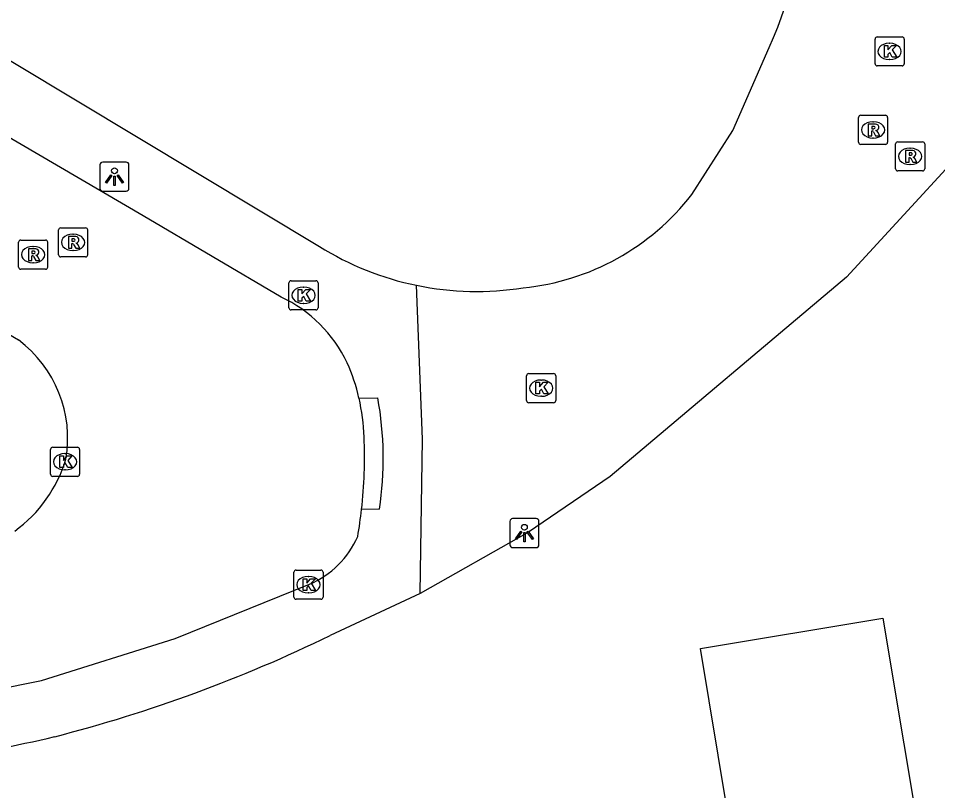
# Model space of a CAD drawing. Extents: x 163268 to 164360, y 381529 to 382285.
# Drawn here: x 163954.43 to 163986.03, y 381924.65 to 381951.19 of the extents above; entities that cross this region are included whole.
import ezdxf

# ---------------------------------------------------------------- set-up
doc = ezdxf.new("R2010")
doc.units = 0
for name, color, linetype in [('IMGEO_Kolk', 7, 'Continuous'), ('IMGEO_Lichtpunt', 7, 'Continuous'), ('IMGEO_Pand', 7, 'Continuous'), ('IMGEO_Rijbaan_lokaal_open', 7, 'Continuous'), ('IMGEO_Rioolput', 7, 'Continuous'), ('IMGEO_Voetpad_open', 7, 'Continuous')]:
    doc.layers.add(name, color=color, linetype=linetype)

msp = doc.modelspace()

# ---------------------------------------------------------------- linework, layer by layer
at = {"layer": 'IMGEO_Kolk'}
for p, q in [((163983.878, 381949.628), (163983.878, 381950.48)), ((163983.953, 381950.554), (163984.805, 381950.554)), ((163984.366, 381950.334), (163984.391, 381950.334)), ((163984.879, 381950.48), (163984.879, 381949.628)), ((163984.389, 381949.774), (163984.364, 381949.774)), ((163984.805, 381949.554), (163983.953, 381949.554)), ((163963.734, 381941.245), (163963.734, 381942.097)), ((163963.809, 381942.171), (163964.661, 381942.171)), ((163964.735, 381942.097), (163964.735, 381941.245)), ((163964.222, 381941.951), (163964.247, 381941.951)), ((163964.661, 381941.171), (163963.809, 381941.171)), ((163964.245, 381941.391), (163964.22, 381941.391)), ((163971.903, 381938.054), (163971.903, 381938.906)), ((163971.978, 381938.98), (163972.83, 381938.98)), ((163972.904, 381938.906), (163972.904, 381938.054)), ((163972.391, 381938.76), (163972.416, 381938.76)), ((163972.83, 381937.98), (163971.978, 381937.98)), ((163972.414, 381938.2), (163972.389, 381938.2)), ((163955.538, 381935.523), (163955.538, 381936.375)), ((163955.613, 381936.449), (163956.465, 381936.449)), ((163956.539, 381936.375), (163956.539, 381935.523)), ((163956.026, 381936.229), (163956.051, 381936.229)), ((163956.465, 381935.449), (163955.613, 381935.449)), ((163956.049, 381935.669), (163956.024, 381935.669)), ((163963.903, 381931.3), (163963.903, 381932.152)), ((163963.978, 381932.226), (163964.83, 381932.226)), ((163964.391, 381932.006), (163964.416, 381932.006)), ((163964.904, 381932.152), (163964.904, 381931.3)), ((163964.414, 381931.446), (163964.389, 381931.446)), ((163964.83, 381931.226), (163963.978, 381931.226))]:
    msp.add_line(p, q, dxfattribs=at)
for points in [[(163983.878, 381949.628), (163983.878, 381950.48)], [(163983.953, 381950.554), (163984.805, 381950.554)], [(163984.879, 381950.48), (163984.879, 381949.628)], [(163984.199, 381950.254), (163984.322, 381950.254), (163984.322, 381950.103), (163984.452, 381950.254), (163984.616, 381950.254), (163984.47, 381950.103), (163984.623, 381949.854), (163984.471, 381949.854), (163984.386, 381950.018), (163984.322, 381949.951), (163984.322, 381949.854), (163984.199, 381949.854), (163984.199, 381950.254)], [(163984.805, 381949.554), (163983.953, 381949.554)], [(163963.734, 381941.245), (163963.734, 381942.097)], [(163963.809, 381942.171), (163964.661, 381942.171)], [(163964.735, 381942.097), (163964.735, 381941.245)], [(163964.055, 381941.871), (163964.178, 381941.871), (163964.178, 381941.72), (163964.308, 381941.871), (163964.472, 381941.871), (163964.326, 381941.72), (163964.479, 381941.471), (163964.327, 381941.471), (163964.242, 381941.635), (163964.178, 381941.568), (163964.178, 381941.471), (163964.055, 381941.471), (163964.055, 381941.871)], [(163964.661, 381941.171), (163963.809, 381941.171)], [(163971.903, 381938.054), (163971.903, 381938.906)], [(163971.978, 381938.98), (163972.83, 381938.98)], [(163972.904, 381938.906), (163972.904, 381938.054)], [(163972.224, 381938.68), (163972.347, 381938.68), (163972.347, 381938.529), (163972.477, 381938.68), (163972.641, 381938.68), (163972.495, 381938.529), (163972.648, 381938.28), (163972.496, 381938.28), (163972.411, 381938.444), (163972.347, 381938.377), (163972.347, 381938.28), (163972.224, 381938.28), (163972.224, 381938.68)], [(163972.83, 381937.98), (163971.978, 381937.98)], [(163955.538, 381935.523), (163955.538, 381936.375)], [(163955.613, 381936.449), (163956.465, 381936.449)], [(163956.539, 381936.375), (163956.539, 381935.523)], [(163955.859, 381936.149), (163955.982, 381936.149), (163955.982, 381935.998), (163956.112, 381936.149), (163956.276, 381936.149), (163956.13, 381935.998), (163956.283, 381935.749), (163956.131, 381935.749), (163956.046, 381935.913), (163955.982, 381935.846), (163955.982, 381935.749), (163955.859, 381935.749), (163955.859, 381936.149)], [(163956.465, 381935.449), (163955.613, 381935.449)], [(163963.903, 381931.3), (163963.903, 381932.152)], [(163963.978, 381932.226), (163964.83, 381932.226)], [(163964.904, 381932.152), (163964.904, 381931.3)], [(163964.224, 381931.926), (163964.347, 381931.926), (163964.347, 381931.775), (163964.477, 381931.926), (163964.641, 381931.926), (163964.495, 381931.775), (163964.648, 381931.526), (163964.496, 381931.526), (163964.411, 381931.69), (163964.347, 381931.623), (163964.347, 381931.526), (163964.224, 381931.526), (163964.224, 381931.926)], [(163964.83, 381931.226), (163963.978, 381931.226)]]:
    msp.add_lwpolyline(points, dxfattribs=at)
for centre, start, end in [((163983.955, 381950.478), 91.552, 178.448), ((163983.955, 381950.478), 91.552, 178.448), ((163984.803, 381950.478), 1.552, 88.448), ((163984.803, 381950.478), 1.552, 88.448), ((163983.955, 381949.63), 181.552, 268.448), ((163983.955, 381949.63), 181.552, 268.448), ((163984.803, 381949.63), 271.552, 358.448), ((163984.803, 381949.63), 271.552, 358.448), ((163963.811, 381942.095), 91.552, 178.448), ((163963.811, 381942.095), 91.552, 178.448), ((163964.659, 381942.095), 1.552, 88.448), ((163964.659, 381942.095), 1.552, 88.448), ((163963.811, 381941.247), 181.552, 268.448), ((163963.811, 381941.247), 181.552, 268.448), ((163964.659, 381941.247), 271.552, 358.448), ((163964.659, 381941.247), 271.552, 358.448), ((163971.98, 381938.904), 91.552, 178.448), ((163971.98, 381938.904), 91.552, 178.448), ((163972.828, 381938.904), 1.552, 88.448), ((163972.828, 381938.904), 1.552, 88.448), ((163971.98, 381938.056), 181.552, 268.448), ((163971.98, 381938.056), 181.552, 268.448), ((163972.828, 381938.056), 271.552, 358.448), ((163972.828, 381938.056), 271.552, 358.448), ((163955.615, 381936.373), 91.552, 178.448), ((163955.615, 381936.373), 91.552, 178.448), ((163956.463, 381936.373), 1.552, 88.448), ((163956.463, 381936.373), 1.552, 88.448), ((163955.615, 381935.525), 181.552, 268.448), ((163955.615, 381935.525), 181.552, 268.448), ((163956.463, 381935.525), 271.552, 358.448), ((163956.463, 381935.525), 271.552, 358.448), ((163963.98, 381932.15), 91.552, 178.448), ((163963.98, 381932.15), 91.552, 178.448), ((163964.828, 381932.15), 1.552, 88.448), ((163964.828, 381932.15), 1.552, 88.448), ((163963.98, 381931.302), 181.552, 268.448), ((163963.98, 381931.302), 181.552, 268.448), ((163964.828, 381931.302), 271.552, 358.448), ((163964.828, 381931.302), 271.552, 358.448)]:
    msp.add_arc(centre, 0.0765, start, end, dxfattribs=at)
for centre, major_axis, ratio, start_param, end_param in [((163984.365, 381950.054), (-0.387, 0.002), 0.722429, 4.712389, 7.853982), ((163984.39, 381950.054), (-0.39, 0.002), 0.717154, 1.570796, 4.712389), ((163964.221, 381941.671), (-0.387, 0.002), 0.722429, 4.712389, 7.853982), ((163964.246, 381941.671), (-0.39, 0.002), 0.717154, 1.570796, 4.712389), ((163972.39, 381938.48), (-0.387, 0.002), 0.722429, 4.712389, 7.853982), ((163972.415, 381938.48), (-0.39, 0.002), 0.717154, 1.570796, 4.712389), ((163956.025, 381935.949), (-0.387, 0.002), 0.722429, 4.712389, 7.853982), ((163956.05, 381935.949), (-0.39, 0.002), 0.717154, 1.570796, 4.712389), ((163964.39, 381931.726), (-0.387, 0.002), 0.722429, 4.712389, 7.853982), ((163964.415, 381931.726), (-0.39, 0.002), 0.717154, 1.570796, 4.712389)]:
    msp.add_ellipse(centre, major_axis=major_axis, ratio=ratio, start_param=start_param, end_param=end_param, dxfattribs=at)
at = {"layer": 'IMGEO_Lichtpunt'}
for p, q in [((163958.14, 381946.248), (163957.332, 381946.248)), ((163958.14, 381946.248), (163957.332, 381946.248)), ((163957.238, 381946.153), (163957.238, 381945.346)), ((163957.238, 381946.153), (163957.238, 381945.346)), ((163958.234, 381945.346), (163958.234, 381946.153)), ((163958.234, 381945.346), (163958.234, 381946.153)), ((163957.332, 381945.252), (163958.14, 381945.252)), ((163957.332, 381945.252), (163958.14, 381945.252)), ((163971.328, 381933.901), (163971.328, 381933.094)), ((163971.328, 381933.901), (163971.328, 381933.094)), ((163972.23, 381933.996), (163971.422, 381933.996)), ((163972.23, 381933.996), (163971.422, 381933.996)), ((163972.324, 381933.094), (163972.324, 381933.901)), ((163972.324, 381933.094), (163972.324, 381933.901)), ((163971.422, 381933), (163972.23, 381933)), ((163971.422, 381933), (163972.23, 381933))]:
    msp.add_line(p, q, dxfattribs=at)
for points in [[(163957.612, 381945.817), (163957.651, 381945.789), (163957.463, 381945.527), (163957.425, 381945.554), (163957.612, 381945.817)], [(163957.714, 381945.769), (163957.761, 381945.769), (163957.761, 381945.447), (163957.714, 381945.447), (163957.714, 381945.769)], [(163957.824, 381945.789), (163957.862, 381945.816), (163958.049, 381945.554), (163958.01, 381945.526), (163957.824, 381945.789)], [(163971.702, 381933.565), (163971.741, 381933.537), (163971.553, 381933.275), (163971.515, 381933.302), (163971.702, 381933.565)], [(163971.914, 381933.537), (163971.952, 381933.564), (163972.139, 381933.302), (163972.1, 381933.274), (163971.914, 381933.537)], [(163971.804, 381933.517), (163971.851, 381933.517), (163971.851, 381933.195), (163971.804, 381933.195), (163971.804, 381933.517)]]:
    msp.add_lwpolyline(points, dxfattribs=at)
for centre in [(163957.737, 381945.951), (163971.827, 381933.699)]:
    msp.add_circle(centre, 0.0994, dxfattribs=at)
for centre, start, end in [((163957.332, 381946.153), 90, 180), ((163957.332, 381946.153), 90, 180), ((163958.14, 381946.153), 0, 90), ((163958.14, 381946.153), 0, 90), ((163957.332, 381945.346), 180, 270), ((163957.332, 381945.346), 180, 270), ((163958.14, 381945.346), 270, 0), ((163958.14, 381945.346), 270, 360), ((163971.422, 381933.901), 90, 180), ((163971.422, 381933.901), 90, 180), ((163972.23, 381933.901), 0, 90), ((163972.23, 381933.901), 0, 90), ((163971.422, 381933.094), 180, 270), ((163971.422, 381933.094), 180, 270), ((163972.23, 381933.094), 270, 0), ((163972.23, 381933.094), 270, 360)]:
    msp.add_arc(centre, 0.0946, start, end, dxfattribs=at)
at = {"layer": 'IMGEO_Pand'}
msp.add_lwpolyline([(163967.557, 381923.118), (163974.465, 381924.272), (163974.617, 381923.364), (163978.787, 381924.061), (163977.874, 381929.529), (163984.151, 381930.577), (163987.047, 381913.23), (163980.756, 381912.18), (163980.702, 381912.503), (163980.994, 381912.552), (163980.555, 381915.181), (163969.199, 381913.284), (163967.557, 381923.118)], dxfattribs=at)
at = {"layer": 'IMGEO_Rijbaan_lokaal_open'}
for points in [[(163963.463, 381941.612), (163958.723, 381944.4), (163940.782, 381954.896), (163927.633, 381962.707)], [(163924.887, 381957.526), (163954.434, 381940.136)], [(163939.14, 381927.6), (163948.62, 381927.101), (163955.23, 381928.432), (163959.822, 381929.873), (163964.435, 381931.739)]]:
    msp.add_lwpolyline(points, dxfattribs=at)
for centre, radius, start, end in [((163961.431, 381937.292), 4.774, 25.5722, 64.807), ((163951.91, 381936.755), 4.219, 350.2303, 53.2568), ((163959.584, 381936.636), 6.726, 12.8762, 23.8242), ((163959.413, 381936.584), 6.905, 1.7896, 12.9778), ((163950.656, 381936.08), 15.675, 353.5064, 2.634), ((163951.49, 381937.434), 4.786, 306.1052, 343.0566), ((163950.051, 381936.173), 16.286, 350.1457, 353.4199), ((163963.209, 381934.638), 3.148, 292.9228, 336.5578)]:
    msp.add_arc(centre, radius, start, end, dxfattribs=at)
at = {"layer": 'IMGEO_Rioolput'}
for p, q in [((163983.309, 381946.931), (163983.309, 381947.783)), ((163983.384, 381947.857), (163984.236, 381947.857)), ((163984.31, 381947.783), (163984.31, 381946.931)), ((163983.797, 381947.637), (163983.822, 381947.637)), ((163984.236, 381946.857), (163983.384, 381946.857)), ((163983.82, 381947.077), (163983.795, 381947.077)), ((163984.584, 381946.02), (163984.584, 381946.872)), ((163984.659, 381946.946), (163985.511, 381946.946)), ((163985.585, 381946.872), (163985.585, 381946.02)), ((163985.072, 381946.726), (163985.097, 381946.726)), ((163985.095, 381946.166), (163985.07, 381946.166)), ((163985.511, 381945.946), (163984.659, 381945.946)), ((163955.889, 381943.99), (163956.741, 381943.99)), ((163955.814, 381943.064), (163955.814, 381943.916)), ((163956.302, 381943.77), (163956.327, 381943.77)), ((163956.815, 381943.916), (163956.815, 381943.064)), ((163954.439, 381942.643), (163954.439, 381943.495)), ((163954.514, 381943.569), (163955.366, 381943.569)), ((163954.927, 381943.349), (163954.952, 381943.349)), ((163955.44, 381943.495), (163955.44, 381942.643)), ((163956.325, 381943.21), (163956.3, 381943.21)), ((163954.95, 381942.789), (163954.925, 381942.789)), ((163956.741, 381942.99), (163955.889, 381942.99)), ((163955.366, 381942.569), (163954.514, 381942.569))]:
    msp.add_line(p, q, dxfattribs=at)
for points in [[(163983.309, 381946.931), (163983.309, 381947.783)], [(163983.384, 381947.857), (163984.236, 381947.857)], [(163984.31, 381947.783), (163984.31, 381946.931)], [(163983.898, 381947.555), (163983.646, 381947.557), (163983.646, 381947.157)], [(163983.824, 381947.476), (163983.77, 381947.476), (163983.77, 381947.395)], [(163983.646, 381947.157), (163983.77, 381947.157), (163983.77, 381947.319), (163983.781, 381947.319)], [(163983.77, 381947.395), (163983.822, 381947.395)], [(163983.828, 381947.29), (163983.899, 381947.157), (163984.039, 381947.157), (163983.974, 381947.283)], [(163984.236, 381946.857), (163983.384, 381946.857)], [(163984.584, 381946.02), (163984.584, 381946.872)], [(163984.659, 381946.946), (163985.511, 381946.946)], [(163985.585, 381946.872), (163985.585, 381946.02)], [(163985.173, 381946.644), (163984.921, 381946.646), (163984.921, 381946.246)], [(163985.099, 381946.565), (163985.045, 381946.565), (163985.045, 381946.484)], [(163985.045, 381946.484), (163985.097, 381946.484)], [(163984.921, 381946.246), (163985.045, 381946.246), (163985.045, 381946.408), (163985.056, 381946.408)], [(163985.103, 381946.379), (163985.174, 381946.246), (163985.314, 381946.246), (163985.249, 381946.372)], [(163985.511, 381945.946), (163984.659, 381945.946)], [(163955.889, 381943.99), (163956.741, 381943.99)], [(163955.814, 381943.064), (163955.814, 381943.916)], [(163956.403, 381943.688), (163956.151, 381943.69), (163956.151, 381943.29)], [(163956.815, 381943.916), (163956.815, 381943.064)], [(163954.439, 381942.643), (163954.439, 381943.495)], [(163954.514, 381943.569), (163955.366, 381943.569)], [(163955.44, 381943.495), (163955.44, 381942.643)], [(163956.151, 381943.29), (163956.275, 381943.29), (163956.275, 381943.452), (163956.286, 381943.452)], [(163956.329, 381943.609), (163956.275, 381943.609), (163956.275, 381943.528)], [(163956.275, 381943.528), (163956.327, 381943.528)], [(163956.333, 381943.423), (163956.404, 381943.29), (163956.544, 381943.29), (163956.479, 381943.416)], [(163955.028, 381943.267), (163954.776, 381943.269), (163954.776, 381942.869)], [(163954.776, 381942.869), (163954.9, 381942.869), (163954.9, 381943.031), (163954.911, 381943.031)], [(163954.954, 381943.188), (163954.9, 381943.188), (163954.9, 381943.107)], [(163954.9, 381943.107), (163954.952, 381943.107)], [(163954.958, 381943.002), (163955.029, 381942.869), (163955.169, 381942.869), (163955.104, 381942.995)], [(163956.741, 381942.99), (163955.889, 381942.99)], [(163955.366, 381942.569), (163954.514, 381942.569)]]:
    msp.add_lwpolyline(points, dxfattribs=at)
for centre, radius, start, end in [((163983.386, 381947.781), 0.0765, 91.552, 178.448), ((163983.386, 381947.781), 0.0765, 91.552, 178.448), ((163984.234, 381947.781), 0.0765, 1.552, 88.448), ((163984.234, 381947.781), 0.0765, 1.552, 88.448), ((163983.83, 381947.38), 0.0964, 77.0061, 93.1865), ((163983.844, 381947.437), 0.0378, 276.6634, 79.6772), ((163983.897, 381947.445), 0.109, 350.3612, 89.416), ((163983.895, 381947.445), 0.112, 277.5842, 350.9817), ((163983.78, 381947.266), 0.0533, 26.0293, 88.6989), ((163983.806, 381947.584), 0.19, 274.7715, 282.9687), ((163983.879, 381947.23), 0.108, 29.5134, 73.7905), ((163983.386, 381946.933), 0.0765, 181.552, 268.448), ((163983.386, 381946.933), 0.0765, 181.552, 268.448), ((163984.234, 381946.933), 0.0765, 271.552, 358.448), ((163984.234, 381946.933), 0.0765, 271.552, 358.448), ((163984.661, 381946.87), 0.0765, 91.552, 178.448), ((163984.661, 381946.87), 0.0765, 91.552, 178.448), ((163985.509, 381946.87), 0.0765, 1.552, 88.448), ((163985.509, 381946.87), 0.0765, 1.552, 88.448), ((163985.081, 381946.673), 0.19, 274.7715, 282.9687), ((163985.105, 381946.469), 0.0964, 77.0061, 93.1865), ((163985.119, 381946.526), 0.0378, 276.6634, 79.6772), ((163985.172, 381946.534), 0.109, 350.3612, 89.416), ((163985.17, 381946.534), 0.112, 277.5842, 350.9817), ((163985.055, 381946.355), 0.0533, 26.0293, 88.6989), ((163985.154, 381946.319), 0.108, 29.5134, 73.7905), ((163984.661, 381946.022), 0.0765, 181.552, 268.448), ((163984.661, 381946.022), 0.0765, 181.552, 268.448), ((163985.509, 381946.022), 0.0765, 271.552, 358.448), ((163985.509, 381946.022), 0.0765, 271.552, 358.448), ((163955.891, 381943.914), 0.0765, 91.552, 178.448), ((163955.891, 381943.914), 0.0765, 91.552, 178.448), ((163956.739, 381943.914), 0.0765, 1.552, 88.448), ((163956.739, 381943.914), 0.0765, 1.552, 88.448), ((163956.402, 381943.578), 0.109, 350.3612, 89.416), ((163954.516, 381943.493), 0.0765, 91.552, 178.448), ((163954.516, 381943.493), 0.0765, 91.552, 178.448), ((163955.364, 381943.493), 0.0765, 1.552, 88.448), ((163955.364, 381943.493), 0.0765, 1.552, 88.448), ((163956.285, 381943.399), 0.0533, 26.0293, 88.6989), ((163956.311, 381943.717), 0.19, 274.7715, 282.9687), ((163956.335, 381943.513), 0.0964, 77.0061, 93.1865), ((163956.349, 381943.57), 0.0378, 276.6634, 79.6772), ((163956.4, 381943.578), 0.112, 277.5842, 350.9817), ((163956.384, 381943.363), 0.108, 29.5134, 73.7905), ((163954.91, 381942.978), 0.0533, 26.0293, 88.6989), ((163954.936, 381943.296), 0.19, 274.7715, 282.9687), ((163954.96, 381943.092), 0.0964, 77.0061, 93.1865), ((163954.974, 381943.149), 0.0378, 276.6634, 79.6772), ((163955.027, 381943.157), 0.109, 350.3612, 89.416), ((163955.025, 381943.157), 0.112, 277.5842, 350.9817), ((163955.009, 381942.942), 0.108, 29.5134, 73.7905), ((163955.891, 381943.066), 0.0765, 181.552, 268.448), ((163955.891, 381943.066), 0.0765, 181.552, 268.448), ((163956.739, 381943.066), 0.0765, 271.552, 358.448), ((163956.739, 381943.066), 0.0765, 271.552, 358.448), ((163954.516, 381942.645), 0.0765, 181.552, 268.448), ((163954.516, 381942.645), 0.0765, 181.552, 268.448), ((163955.364, 381942.645), 0.0765, 271.552, 358.448), ((163955.364, 381942.645), 0.0765, 271.552, 358.448)]:
    msp.add_arc(centre, radius, start, end, dxfattribs=at)
for centre, major_axis, ratio, start_param, end_param in [((163983.796, 381947.357), (-0.387, 0.002), 0.722429, 4.712389, 7.853982), ((163983.821, 381947.357), (-0.39, 0.002), 0.717154, 1.570796, 4.712389), ((163985.071, 381946.446), (-0.387, 0.002), 0.722429, 4.712389, 7.853982), ((163985.096, 381946.446), (-0.39, 0.002), 0.717154, 1.570796, 4.712389), ((163956.301, 381943.49), (-0.387, 0.002), 0.722429, 4.712389, 7.853982), ((163956.326, 381943.49), (-0.39, 0.002), 0.717154, 1.570796, 4.712389), ((163954.926, 381943.069), (-0.387, 0.002), 0.722429, 4.712389, 7.853982), ((163954.951, 381943.069), (-0.39, 0.002), 0.717154, 1.570796, 4.712389)]:
    msp.add_ellipse(centre, major_axis=major_axis, ratio=ratio, start_param=start_param, end_param=end_param, dxfattribs=at)
at = {"layer": 'IMGEO_Voetpad_open'}
for points in [[(163914.587, 381973.225), (163941.767, 381957.19), (163964.779, 381943.352)], [(163990.847, 381950.731), (163988.54, 381948.431), (163982.901, 381942.295), (163974.771, 381935.439), (163971.963, 381933.534), (163968.249, 381931.427)], [(163977.576, 381945.137), (163978.993, 381947.341), (163980.233, 381950.187)], [(163968.249, 381931.427), (163968.323, 381936.732), (163968.119, 381942.015)], [(163966.141, 381938.135), (163966.786, 381938.148)], [(163966.84, 381934.319), (163966.23, 381934.307)], [(163968.249, 381931.427), (163965.148, 381929.98)]]:
    msp.add_lwpolyline(points, dxfattribs=at)
for centre, radius, start, end in [((163968.539, 381955.596), 12.884, 335.1798, 2.1592), ((163970.975, 381950.229), 8.337, 275.5963, 322.3531), ((163970.151, 381951.933), 10.124, 237.9491, 258.4185), ((163970.18, 381951.997), 10.192, 258.3325, 279.0757), ((163955.367, 381936.072), 11.607, 351.3127, 10.3033), ((163943.334, 381974.717), 49.772, 284.3649, 295.9944), ((163945.668, 381968.78), 43.448, 272.2894, 283.3249)]:
    msp.add_arc(centre, radius, start, end, dxfattribs=at)

doc.saveas('drawing.dxf')
